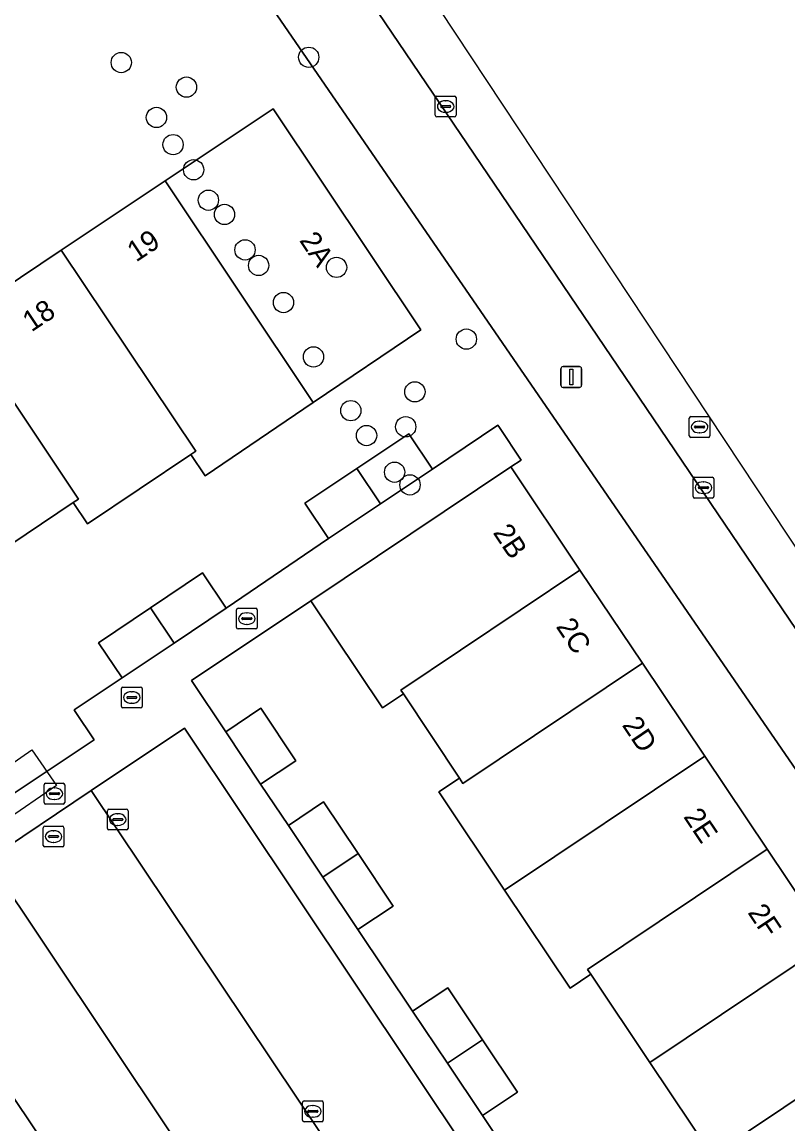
# Model space of a CAD drawing. Extents: x 158352 to 159489, y 383828 to 384603.
# Drawn here: x 158791.9 to 158828.8, y 384521.3 to 384574.4 of the extents above; entities that cross this region are included whole.
import ezdxf

# ---------------------------------------------------------------- set-up
doc = ezdxf.new("R2010")
doc.units = 0
for name, color, linetype in [('IMGEO_Boom', 7, 'Continuous'), ('IMGEO_Erf', 7, 'Continuous'), ('IMGEO_Groenvoorziening', 7, 'Continuous'), ('IMGEO_Kolk', 7, 'Continuous'), ('IMGEO_Lichtmast', 7, 'Continuous'), ('IMGEO_Pand', 7, 'Continuous'), ('IMGEO_Pand_nummerreeks', 7, 'Continuous'), ('IMGEO_Pand_vergunning_verleend', 7, 'Continuous'), ('IMGEO_Parkeervlak_open', 7, 'Continuous'), ('IMGEO_Rijbaan_lokaal_open', 7, 'Continuous'), ('IMGEO_Rioolput', 7, 'Continuous'), ('IMGEO_Voetpad_open', 7, 'Continuous')]:
    doc.layers.add(name, color=color, linetype=linetype)

msp = doc.modelspace()

# ---------------------------------------------------------------- linework, layer by layer
at = {"layer": 'IMGEO_Boom'}
for centre in [(158796.638, 384572.479), (158805.68, 384572.734), (158799.781, 384571.297), (158798.335, 384569.833), (158799.136, 384568.523), (158800.129, 384567.311), (158800.838, 384565.842), (158801.617, 384565.158), (158802.606, 384563.449), (158803.264, 384562.699), (158807.024, 384562.605), (158804.463, 384560.909), (158813.283, 384559.146), (158805.909, 384558.288), (158810.802, 384556.605), (158807.711, 384555.698), (158810.357, 384554.923), (158808.469, 384554.499), (158809.823, 384552.729), (158810.565, 384552.119)]:
    msp.add_circle(centre, 0.489, dxfattribs=at)
at = {"layer": 'IMGEO_Erf'}
msp.add_lwpolyline([(158825.138, 384519.787), (158822.135, 384524.274), (158819.288, 384528.527), (158818.297, 384527.862), (158815.13, 384532.582), (158811.954, 384537.317), (158812.95, 384537.98), (158810.246, 384542.045), (158809.246, 384541.379), (158805.786, 384546.536), (158800.027, 384542.682), (158801.674, 384540.221), (158803.37, 384541.352), (158805.056, 384538.821), (158803.358, 384537.693), (158804.702, 384535.704), (158806.399, 384536.837), (158808.06, 384534.349), (158809.751, 384531.815), (158808.056, 384530.68), (158810.689, 384526.75), (158812.388, 384527.881), (158814.065, 384525.372), (158815.752, 384522.849), (158814.057, 384521.712), (158816.698, 384517.763)], dxfattribs=at)
at = {"layer": 'IMGEO_Groenvoorziening'}
for points in [[(158846.175, 384513.696), (158791.916, 384592.555), (158698.254, 384508.831)], [(158788.768, 384560.11), (158793.744, 384563.432), (158798.749, 384566.773), (158803.966, 384570.256), (158811.088, 384559.595), (158805.898, 384556.086), (158800.677, 384552.556), (158799.987, 384553.583), (158795.013, 384550.246), (158794.324, 384551.275), (158789.773, 384548.218)], [(158790.158, 384536.388), (158795.33, 384539.835), (158794.418, 384541.203), (158794.372, 384541.273), (158796.684, 384542.814), (158795.546, 384544.509), (158798.053, 384546.192), (158800.559, 384547.875), (158801.697, 384546.18), (158806.626, 384549.53), (158805.497, 384551.232), (158808.007, 384552.904), (158810.517, 384554.576), (158811.649, 384552.877), (158814.81, 384554.992), (158814.877, 384554.892), (158815.93, 384553.318), (158815.428, 384552.982), (158818.765, 384548.008), (158821.774, 384543.523), (158824.782, 384539.039), (158827.79, 384534.554), (158830.799, 384530.07)]]:
    msp.add_lwpolyline(points, dxfattribs=at)
at = {"layer": 'IMGEO_Kolk'}
for p, q in [((158811.786, 384569.936), (158811.786, 384570.788)), ((158811.861, 384570.862), (158812.713, 384570.862)), ((158812.787, 384570.788), (158812.787, 384569.936)), ((158812.045, 384570.356), (158812.045, 384570.368)), ((158812.483, 384570.319), (158812.085, 384570.319)), ((158812.088, 384570.405), (158812.486, 384570.405)), ((158812.274, 384570.642), (158812.299, 384570.642)), ((158812.529, 384570.368), (158812.529, 384570.356)), ((158812.713, 384569.862), (158811.861, 384569.862)), ((158812.297, 384570.082), (158812.272, 384570.082)), ((158824.221, 384551.559), (158824.221, 384552.411)), ((158824.296, 384552.485), (158825.148, 384552.485)), ((158824.709, 384552.265), (158824.734, 384552.265)), ((158825.222, 384552.411), (158825.222, 384551.559)), ((158824.48, 384551.979), (158824.48, 384551.991)), ((158824.918, 384551.942), (158824.52, 384551.942)), ((158824.523, 384552.028), (158824.921, 384552.028)), ((158824.732, 384551.705), (158824.707, 384551.705)), ((158824.964, 384551.991), (158824.964, 384551.979)), ((158825.148, 384551.485), (158824.296, 384551.485)), ((158796.643, 384541.444), (158796.643, 384542.296)), ((158796.718, 384542.37), (158797.57, 384542.37)), ((158797.131, 384542.15), (158797.156, 384542.15)), ((158797.644, 384542.296), (158797.644, 384541.444)), ((158796.902, 384541.864), (158796.902, 384541.876)), ((158797.34, 384541.827), (158796.942, 384541.827)), ((158796.945, 384541.913), (158797.343, 384541.913)), ((158797.154, 384541.59), (158797.129, 384541.59)), ((158797.386, 384541.876), (158797.386, 384541.864)), ((158797.57, 384541.37), (158796.718, 384541.37)), ((158795.966, 384535.56), (158795.966, 384536.412)), ((158796.041, 384536.486), (158796.893, 384536.486)), ((158796.454, 384536.266), (158796.479, 384536.266)), ((158796.967, 384536.412), (158796.967, 384535.56)), ((158796.225, 384535.98), (158796.225, 384535.992)), ((158796.663, 384535.943), (158796.265, 384535.943)), ((158796.268, 384536.029), (158796.666, 384536.029)), ((158796.477, 384535.706), (158796.452, 384535.706)), ((158796.709, 384535.992), (158796.709, 384535.98)), ((158796.893, 384535.486), (158796.041, 384535.486)), ((158805.455, 384522.419), (158806.307, 384522.419)), ((158805.38, 384521.493), (158805.38, 384522.345)), ((158805.639, 384521.913), (158805.639, 384521.925)), ((158806.077, 384521.876), (158805.679, 384521.876)), ((158805.682, 384521.962), (158806.08, 384521.962)), ((158805.868, 384522.199), (158805.893, 384522.199)), ((158806.123, 384521.925), (158806.123, 384521.913)), ((158806.381, 384522.345), (158806.381, 384521.493)), ((158806.307, 384521.419), (158805.455, 384521.419)), ((158805.891, 384521.639), (158805.866, 384521.639))]:
    msp.add_line(p, q, dxfattribs=at)
for points in [[(158811.786, 384569.936), (158811.786, 384570.788)], [(158811.861, 384570.862), (158812.713, 384570.862)], [(158812.787, 384570.788), (158812.787, 384569.936)], [(158812.713, 384569.862), (158811.861, 384569.862)], [(158824.221, 384551.559), (158824.221, 384552.411)], [(158824.296, 384552.485), (158825.148, 384552.485)], [(158825.222, 384552.411), (158825.222, 384551.559)], [(158825.148, 384551.485), (158824.296, 384551.485)], [(158796.643, 384541.444), (158796.643, 384542.296)], [(158796.718, 384542.37), (158797.57, 384542.37)], [(158797.644, 384542.296), (158797.644, 384541.444)], [(158797.57, 384541.37), (158796.718, 384541.37)], [(158795.966, 384535.56), (158795.966, 384536.412)], [(158796.041, 384536.486), (158796.893, 384536.486)], [(158796.967, 384536.412), (158796.967, 384535.56)], [(158796.893, 384535.486), (158796.041, 384535.486)], [(158805.455, 384522.419), (158806.307, 384522.419)], [(158805.38, 384521.493), (158805.38, 384522.345)], [(158806.381, 384522.345), (158806.381, 384521.493)], [(158806.307, 384521.419), (158805.455, 384521.419)]]:
    msp.add_lwpolyline(points, dxfattribs=at)
for centre, radius, start, end in [((158811.863, 384570.786), 0.0765, 91.552, 178.448), ((158811.863, 384570.786), 0.0765, 91.552, 178.448), ((158812.711, 384570.786), 0.0765, 1.552, 88.448), ((158812.711, 384570.786), 0.0765, 1.552, 88.448), ((158812.085, 384570.365), 0.0403, 85.8775, 175.7526), ((158812.082, 384570.355), 0.0366, 178.938, 274.7102), ((158812.486, 384570.362), 0.043, 264.8664, 352.4533), ((158812.49, 384570.367), 0.0386, 1.7309, 96.639), ((158811.863, 384569.938), 0.0765, 181.552, 268.448), ((158811.863, 384569.938), 0.0765, 181.552, 268.448), ((158812.711, 384569.938), 0.0765, 271.552, 358.448), ((158812.711, 384569.938), 0.0765, 271.552, 358.448), ((158824.298, 384552.409), 0.0765, 91.552, 178.448), ((158824.298, 384552.409), 0.0765, 91.552, 178.448), ((158825.146, 384552.409), 0.0765, 1.552, 88.448), ((158825.146, 384552.409), 0.0765, 1.552, 88.448), ((158824.52, 384551.988), 0.0403, 85.8775, 175.7526), ((158824.517, 384551.978), 0.0366, 178.938, 274.7102), ((158824.921, 384551.985), 0.043, 264.8664, 352.4533), ((158824.925, 384551.99), 0.0386, 1.7309, 96.639), ((158824.298, 384551.561), 0.0765, 181.552, 268.448), ((158824.298, 384551.561), 0.0765, 181.552, 268.448), ((158825.146, 384551.561), 0.0765, 271.552, 358.448), ((158825.146, 384551.561), 0.0765, 271.552, 358.448), ((158796.72, 384542.294), 0.0765, 91.552, 178.448), ((158796.72, 384542.294), 0.0765, 91.552, 178.448), ((158797.568, 384542.294), 0.0765, 1.552, 88.448), ((158797.568, 384542.294), 0.0765, 1.552, 88.448), ((158796.942, 384541.873), 0.0403, 85.8775, 175.7526), ((158796.939, 384541.863), 0.0366, 178.938, 274.7102), ((158797.343, 384541.87), 0.043, 264.8664, 352.4533), ((158797.347, 384541.875), 0.0386, 1.7309, 96.639), ((158796.72, 384541.446), 0.0765, 181.552, 268.448), ((158796.72, 384541.446), 0.0765, 181.552, 268.448), ((158797.568, 384541.446), 0.0765, 271.552, 358.448), ((158797.568, 384541.446), 0.0765, 271.552, 358.448), ((158796.043, 384536.41), 0.0765, 91.552, 178.448), ((158796.043, 384536.41), 0.0765, 91.552, 178.448), ((158796.891, 384536.41), 0.0765, 1.552, 88.448), ((158796.891, 384536.41), 0.0765, 1.552, 88.448), ((158796.265, 384535.989), 0.0403, 85.8775, 175.7526), ((158796.262, 384535.979), 0.0366, 178.938, 274.7102), ((158796.666, 384535.986), 0.043, 264.8664, 352.4533), ((158796.67, 384535.991), 0.0386, 1.7309, 96.639), ((158796.043, 384535.562), 0.0765, 181.552, 268.448), ((158796.043, 384535.562), 0.0765, 181.552, 268.448), ((158796.891, 384535.562), 0.0765, 271.552, 358.448), ((158796.891, 384535.562), 0.0765, 271.552, 358.448), ((158805.457, 384522.343), 0.0765, 91.552, 178.448), ((158805.457, 384522.343), 0.0765, 91.552, 178.448), ((158806.305, 384522.343), 0.0765, 1.552, 88.448), ((158806.305, 384522.343), 0.0765, 1.552, 88.448), ((158805.679, 384521.922), 0.0403, 85.8775, 175.7526), ((158805.676, 384521.912), 0.0366, 178.938, 274.7102), ((158806.08, 384521.919), 0.043, 264.8664, 352.4533), ((158806.084, 384521.924), 0.0386, 1.7309, 96.639), ((158805.457, 384521.495), 0.0765, 181.552, 268.448), ((158805.457, 384521.495), 0.0765, 181.552, 268.448), ((158806.305, 384521.495), 0.0765, 271.552, 358.448), ((158806.305, 384521.495), 0.0765, 271.552, 358.448)]:
    msp.add_arc(centre, radius, start, end, dxfattribs=at)
for centre, major_axis, ratio, start_param, end_param in [((158812.273, 384570.362), (-0.387, 0.002), 0.722429, 4.712389, 7.853982), ((158812.298, 384570.362), (-0.39, 0.002), 0.717154, 1.570796, 4.712389), ((158824.708, 384551.985), (-0.387, 0.002), 0.722429, 4.712389, 7.853982), ((158824.733, 384551.985), (-0.39, 0.002), 0.717154, 1.570796, 4.712389), ((158797.13, 384541.87), (-0.387, 0.002), 0.722429, 4.712389, 7.853982), ((158797.155, 384541.87), (-0.39, 0.002), 0.717154, 1.570796, 4.712389), ((158796.453, 384535.986), (-0.387, 0.002), 0.722429, 4.712389, 7.853982), ((158796.478, 384535.986), (-0.39, 0.002), 0.717154, 1.570796, 4.712389), ((158805.867, 384521.919), (-0.387, 0.002), 0.722429, 4.712389, 7.853982), ((158805.892, 384521.919), (-0.39, 0.002), 0.717154, 1.570796, 4.712389)]:
    msp.add_ellipse(centre, major_axis=major_axis, ratio=ratio, start_param=start_param, end_param=end_param, dxfattribs=at)
at = {"layer": 'IMGEO_Lichtmast'}
for p, q in [((158817.849, 384556.92), (158817.849, 384557.72)), ((158817.849, 384557.72), (158817.849, 384556.92)), ((158817.949, 384557.82), (158818.739, 384557.82)), ((158818.739, 384557.82), (158817.949, 384557.82)), ((158818.839, 384557.72), (158818.839, 384556.92)), ((158818.839, 384556.92), (158818.839, 384557.72)), ((158818.739, 384556.82), (158817.949, 384556.82)), ((158817.949, 384556.82), (158818.739, 384556.82))]:
    msp.add_line(p, q, dxfattribs=at)
msp.add_lwpolyline([(158818.269, 384557.695), (158818.419, 384557.695), (158818.419, 384556.945), (158818.269, 384556.945), (158818.269, 384557.695)], dxfattribs=at)
for centre, start, end in [((158817.949, 384557.72), 90, 180), ((158817.949, 384557.72), 90, 180), ((158818.739, 384557.72), 0, 90), ((158818.739, 384557.72), 360, 90), ((158817.949, 384556.92), 180, 270), ((158817.949, 384556.92), 180, 270), ((158818.739, 384556.92), 270, 0), ((158818.739, 384556.92), 270, 0)]:
    msp.add_arc(centre, 0.1, start, end, dxfattribs=at)
at = {"layer": 'IMGEO_Pand'}
for points in [[(158803.966, 384570.256), (158798.749, 384566.773), (158805.898, 384556.086), (158811.088, 384559.595)], [(158798.749, 384566.773), (158793.744, 384563.432), (158800.234, 384553.749), (158799.987, 384553.583), (158800.677, 384552.556), (158805.898, 384556.086)], [(158793.744, 384563.432), (158788.768, 384560.11), (158794.569, 384551.439), (158794.324, 384551.275), (158795.013, 384550.246), (158799.987, 384553.583), (158800.234, 384553.749)], [(158788.768, 384560.11), (158783.521, 384556.608), (158784.191, 384555.604), (158784.378, 384555.729), (158789.555, 384548.071), (158789.773, 384548.218), (158794.324, 384551.275), (158794.569, 384551.439)], [(158810.517, 384554.576), (158808.007, 384552.904), (158809.139, 384551.205), (158811.649, 384552.877)], [(158809.139, 384551.205), (158808.007, 384552.904), (158805.497, 384551.232), (158806.626, 384549.53)], [(158818.765, 384548.008), (158815.428, 384552.982), (158805.786, 384546.536), (158809.246, 384541.379), (158810.246, 384542.045), (158810.127, 384542.224)], [(158821.774, 384543.523), (158818.765, 384548.008), (158810.127, 384542.224), (158810.246, 384542.045), (158812.95, 384537.98), (158813.116, 384537.731)], [(158800.559, 384547.875), (158798.053, 384546.192), (158799.191, 384544.497), (158801.697, 384546.18)], [(158799.191, 384544.497), (158798.053, 384546.192), (158795.546, 384544.509), (158796.684, 384542.814)], [(158824.782, 384539.039), (158821.774, 384543.523), (158813.116, 384537.731), (158812.95, 384537.98), (158811.954, 384537.317), (158815.13, 384532.582)], [(158803.37, 384541.352), (158801.674, 384540.221), (158803.358, 384537.693), (158805.056, 384538.821)], [(158827.79, 384534.554), (158824.782, 384539.039), (158815.13, 384532.582), (158818.297, 384527.862), (158819.288, 384528.527), (158819.131, 384528.761)], [(158806.399, 384536.837), (158804.702, 384535.704), (158806.364, 384533.215), (158808.06, 384534.349)], [(158808.06, 384534.349), (158806.364, 384533.215), (158808.056, 384530.68), (158809.751, 384531.815)], [(158830.799, 384530.07), (158827.79, 384534.554), (158819.131, 384528.761), (158819.288, 384528.527), (158822.135, 384524.274)], [(158833.807, 384525.585), (158830.799, 384530.07), (158822.135, 384524.274), (158825.138, 384519.787)], [(158812.388, 384527.881), (158810.689, 384526.75), (158812.369, 384524.237), (158814.065, 384525.372)], [(158836.816, 384521.101), (158833.807, 384525.585), (158825.138, 384519.787), (158827.989, 384515.528), (158828.143, 384515.299)], [(158814.065, 384525.372), (158812.369, 384524.237), (158814.057, 384521.712), (158815.752, 384522.849)]]:
    msp.add_lwpolyline(points, close=True, dxfattribs=at)
at = {"layer": 'IMGEO_Pand_vergunning_verleend'}
msp.add_lwpolyline([(158789.809, 384537.605), (158792.326, 384539.342), (158793.508, 384537.628), (158790.991, 384535.892)], close=True, dxfattribs=at)
at = {"layer": 'IMGEO_Parkeervlak_open'}
for points in [[(158799.68, 384540.395), (158795.188, 384537.39), (158820.007, 384500.325), (158824.464, 384503.317)], [(158790.197, 384534.05), (158785.744, 384531.071), (158812.053, 384491.779), (158816.479, 384494.762)]]:
    msp.add_lwpolyline(points, close=True, dxfattribs=at)
at = {"layer": 'IMGEO_Rijbaan_lokaal_open'}
for points in [[(158865.509, 384494.258), (158799.754, 384593.551), (158797.471, 384591.965), (158820.926, 384557.346), (158853.346, 384509.504), (158863.389, 384494.566), (158863.855, 384493.983)], [(158795.188, 384537.39), (158790.197, 384534.05), (158816.479, 384494.762), (158818.912, 384491.126), (158819.995, 384489.508), (158820.143, 384489.607), (158823.06, 384491.572), (158825.585, 384493.259), (158828.084, 384494.93), (158831.054, 384496.924), (158833.56, 384498.604), (158836.079, 384500.293), (158839.018, 384502.258), (158841.536, 384503.947), (158844.034, 384505.622), (158849.3, 384509.154), (158846.175, 384513.696), (158843.145, 384511.666), (158833.471, 384505.179), (158827.711, 384501.32), (158826.39, 384500.437), (158826.445, 384500.354), (158825.176, 384499.522)], [(158820.284, 384499.922), (158820.007, 384500.325), (158795.188, 384537.39)]]:
    msp.add_lwpolyline(points, dxfattribs=at)
at = {"layer": 'IMGEO_Rioolput'}
for p, q in [((158824.035, 384554.484), (158824.035, 384555.336)), ((158824.11, 384555.41), (158824.962, 384555.41)), ((158825.036, 384555.336), (158825.036, 384554.484)), ((158824.294, 384554.904), (158824.294, 384554.916)), ((158824.732, 384554.867), (158824.334, 384554.867)), ((158824.337, 384554.953), (158824.735, 384554.953)), ((158824.523, 384555.19), (158824.548, 384555.19)), ((158824.778, 384554.916), (158824.778, 384554.904)), ((158824.962, 384554.41), (158824.11, 384554.41)), ((158824.546, 384554.63), (158824.521, 384554.63)), ((158802.197, 384545.247), (158802.197, 384546.099)), ((158802.272, 384546.173), (158803.124, 384546.173)), ((158802.685, 384545.953), (158802.71, 384545.953)), ((158803.198, 384546.099), (158803.198, 384545.247)), ((158802.456, 384545.667), (158802.456, 384545.679)), ((158802.894, 384545.63), (158802.496, 384545.63)), ((158802.499, 384545.716), (158802.897, 384545.716)), ((158802.708, 384545.393), (158802.683, 384545.393)), ((158802.94, 384545.679), (158802.94, 384545.667)), ((158803.124, 384545.173), (158802.272, 384545.173)), ((158792.911, 384536.807), (158792.911, 384537.659)), ((158792.986, 384537.733), (158793.838, 384537.733)), ((158793.213, 384537.276), (158793.611, 384537.276)), ((158793.399, 384537.513), (158793.424, 384537.513)), ((158793.912, 384537.659), (158793.912, 384536.807)), ((158793.838, 384536.733), (158792.986, 384536.733)), ((158793.17, 384537.227), (158793.17, 384537.239)), ((158793.608, 384537.19), (158793.21, 384537.19)), ((158793.422, 384536.953), (158793.397, 384536.953)), ((158793.654, 384537.239), (158793.654, 384537.227)), ((158792.947, 384535.667), (158793.799, 384535.667)), ((158792.872, 384534.741), (158792.872, 384535.593)), ((158793.131, 384535.161), (158793.131, 384535.173)), ((158793.174, 384535.21), (158793.572, 384535.21)), ((158793.36, 384535.447), (158793.385, 384535.447)), ((158793.615, 384535.173), (158793.615, 384535.161)), ((158793.873, 384535.593), (158793.873, 384534.741)), ((158793.799, 384534.667), (158792.947, 384534.667)), ((158793.569, 384535.124), (158793.171, 384535.124)), ((158793.383, 384534.887), (158793.358, 384534.887))]:
    msp.add_line(p, q, dxfattribs=at)
for points in [[(158824.035, 384554.484), (158824.035, 384555.336)], [(158824.11, 384555.41), (158824.962, 384555.41)], [(158825.036, 384555.336), (158825.036, 384554.484)], [(158824.962, 384554.41), (158824.11, 384554.41)], [(158802.197, 384545.247), (158802.197, 384546.099)], [(158802.272, 384546.173), (158803.124, 384546.173)], [(158803.198, 384546.099), (158803.198, 384545.247)], [(158803.124, 384545.173), (158802.272, 384545.173)], [(158792.911, 384536.807), (158792.911, 384537.659)], [(158792.986, 384537.733), (158793.838, 384537.733)], [(158793.912, 384537.659), (158793.912, 384536.807)], [(158793.838, 384536.733), (158792.986, 384536.733)], [(158792.947, 384535.667), (158793.799, 384535.667)], [(158792.872, 384534.741), (158792.872, 384535.593)], [(158793.873, 384535.593), (158793.873, 384534.741)], [(158793.799, 384534.667), (158792.947, 384534.667)]]:
    msp.add_lwpolyline(points, dxfattribs=at)
for centre, radius, start, end in [((158824.112, 384555.334), 0.0765, 91.552, 178.448), ((158824.112, 384555.334), 0.0765, 91.552, 178.448), ((158824.96, 384555.334), 0.0765, 1.552, 88.448), ((158824.96, 384555.334), 0.0765, 1.552, 88.448), ((158824.334, 384554.913), 0.0403, 85.8775, 175.7526), ((158824.331, 384554.903), 0.0366, 178.938, 274.7102), ((158824.735, 384554.91), 0.043, 264.8664, 352.4533), ((158824.739, 384554.915), 0.0386, 1.7309, 96.639), ((158824.112, 384554.486), 0.0765, 181.552, 268.448), ((158824.112, 384554.486), 0.0765, 181.552, 268.448), ((158824.96, 384554.486), 0.0765, 271.552, 358.448), ((158824.96, 384554.486), 0.0765, 271.552, 358.448), ((158802.274, 384546.097), 0.0765, 91.552, 178.448), ((158802.274, 384546.097), 0.0765, 91.552, 178.448), ((158803.122, 384546.097), 0.0765, 1.552, 88.448), ((158803.122, 384546.097), 0.0765, 1.552, 88.448), ((158802.274, 384545.249), 0.0765, 181.552, 268.448), ((158802.274, 384545.249), 0.0765, 181.552, 268.448), ((158802.496, 384545.676), 0.0403, 85.8775, 175.7526), ((158802.493, 384545.666), 0.0366, 178.938, 274.7102), ((158802.897, 384545.673), 0.043, 264.8664, 352.4533), ((158802.901, 384545.678), 0.0386, 1.7309, 96.639), ((158803.122, 384545.249), 0.0765, 271.552, 358.448), ((158803.122, 384545.249), 0.0765, 271.552, 358.448), ((158792.988, 384537.657), 0.0765, 91.552, 178.448), ((158792.988, 384537.657), 0.0765, 91.552, 178.448), ((158793.21, 384537.236), 0.0403, 85.8775, 175.7526), ((158793.615, 384537.238), 0.0386, 1.7309, 96.639), ((158793.836, 384537.657), 0.0765, 1.552, 88.448), ((158793.836, 384537.657), 0.0765, 1.552, 88.448), ((158792.988, 384536.809), 0.0765, 181.552, 268.448), ((158792.988, 384536.809), 0.0765, 181.552, 268.448), ((158793.207, 384537.226), 0.0366, 178.938, 274.7102), ((158793.611, 384537.233), 0.043, 264.8664, 352.4533), ((158793.836, 384536.809), 0.0765, 271.552, 358.448), ((158793.836, 384536.809), 0.0765, 271.552, 358.448), ((158792.949, 384535.591), 0.0765, 91.552, 178.448), ((158792.949, 384535.591), 0.0765, 91.552, 178.448), ((158793.797, 384535.591), 0.0765, 1.552, 88.448), ((158793.797, 384535.591), 0.0765, 1.552, 88.448), ((158793.171, 384535.17), 0.0403, 85.8775, 175.7526), ((158793.168, 384535.16), 0.0366, 178.938, 274.7102), ((158793.572, 384535.167), 0.043, 264.8664, 352.4533), ((158793.576, 384535.172), 0.0386, 1.7309, 96.639), ((158792.949, 384534.743), 0.0765, 181.552, 268.448), ((158792.949, 384534.743), 0.0765, 181.552, 268.448), ((158793.797, 384534.743), 0.0765, 271.552, 358.448), ((158793.797, 384534.743), 0.0765, 271.552, 358.448)]:
    msp.add_arc(centre, radius, start, end, dxfattribs=at)
for centre, major_axis, ratio, start_param, end_param in [((158824.522, 384554.91), (-0.387, 0.002), 0.722429, 4.712389, 7.853982), ((158824.547, 384554.91), (-0.39, 0.002), 0.717154, 1.570796, 4.712389), ((158802.684, 384545.673), (-0.387, 0.002), 0.722429, 4.712389, 7.853982), ((158802.709, 384545.673), (-0.39, 0.002), 0.717154, 1.570796, 4.712389), ((158793.398, 384537.233), (-0.387, 0.002), 0.722429, 4.712389, 7.853982), ((158793.423, 384537.233), (-0.39, 0.002), 0.717154, 1.570796, 4.712389), ((158793.359, 384535.167), (-0.387, 0.002), 0.722429, 4.712389, 7.853982), ((158793.384, 384535.167), (-0.39, 0.002), 0.717154, 1.570796, 4.712389)]:
    msp.add_ellipse(centre, major_axis=major_axis, ratio=ratio, start_param=start_param, end_param=end_param, dxfattribs=at)
at = {"layer": 'IMGEO_Voetpad_open'}
for points in [[(158820.926, 384557.346), (158797.471, 384591.965), (158796.669, 384593.149), (158795.466, 384594.855), (158793.559, 384594.024), (158791.916, 384592.555), (158846.175, 384513.696), (158849.3, 384509.154), (158863.532, 384488.47), (158863.954, 384485.975)], [(158863.855, 384493.983), (158863.389, 384494.566), (158853.346, 384509.504), (158820.926, 384557.346)], [(158816.698, 384517.763), (158814.057, 384521.712), (158812.369, 384524.237), (158810.689, 384526.75), (158808.056, 384530.68), (158806.364, 384533.215), (158804.702, 384535.704), (158803.358, 384537.693), (158801.674, 384540.221), (158800.027, 384542.682), (158805.786, 384546.536), (158815.428, 384552.982), (158815.93, 384553.318), (158814.877, 384554.892), (158814.81, 384554.992), (158811.649, 384552.877), (158809.139, 384551.205), (158806.626, 384549.53), (158801.697, 384546.18), (158799.191, 384544.497), (158796.684, 384542.814), (158794.372, 384541.273), (158794.418, 384541.203), (158795.33, 384539.835), (158790.158, 384536.388)], [(158812.053, 384491.779), (158785.744, 384531.071), (158790.197, 384534.05), (158795.188, 384537.39), (158799.68, 384540.395), (158824.464, 384503.317)]]:
    msp.add_lwpolyline(points, dxfattribs=at)

# ---------------------------------------------------------------- texts
at = {"layer": 'IMGEO_Pand_nummerreeks'}
for s, rotation, p in [('19', 33.7243, (158797.354, 384562.835)), ('2A', 303.747, (158805.203, 384563.903)), ('18', 33.7243, (158792.307, 384559.466)), ('2B', 303.8559, (158814.54, 384549.818)), ('2C', 303.8559, (158817.578, 384545.289)), ('2D', 303.8559, (158820.765, 384540.54)), ('2E', 303.8559, (158823.729, 384536.122)), ('2F', 303.8559, (158826.827, 384531.503))]:
    msp.add_text(s, height=1, rotation=rotation, dxfattribs=at).set_placement(p)

doc.saveas('drawing.dxf')
